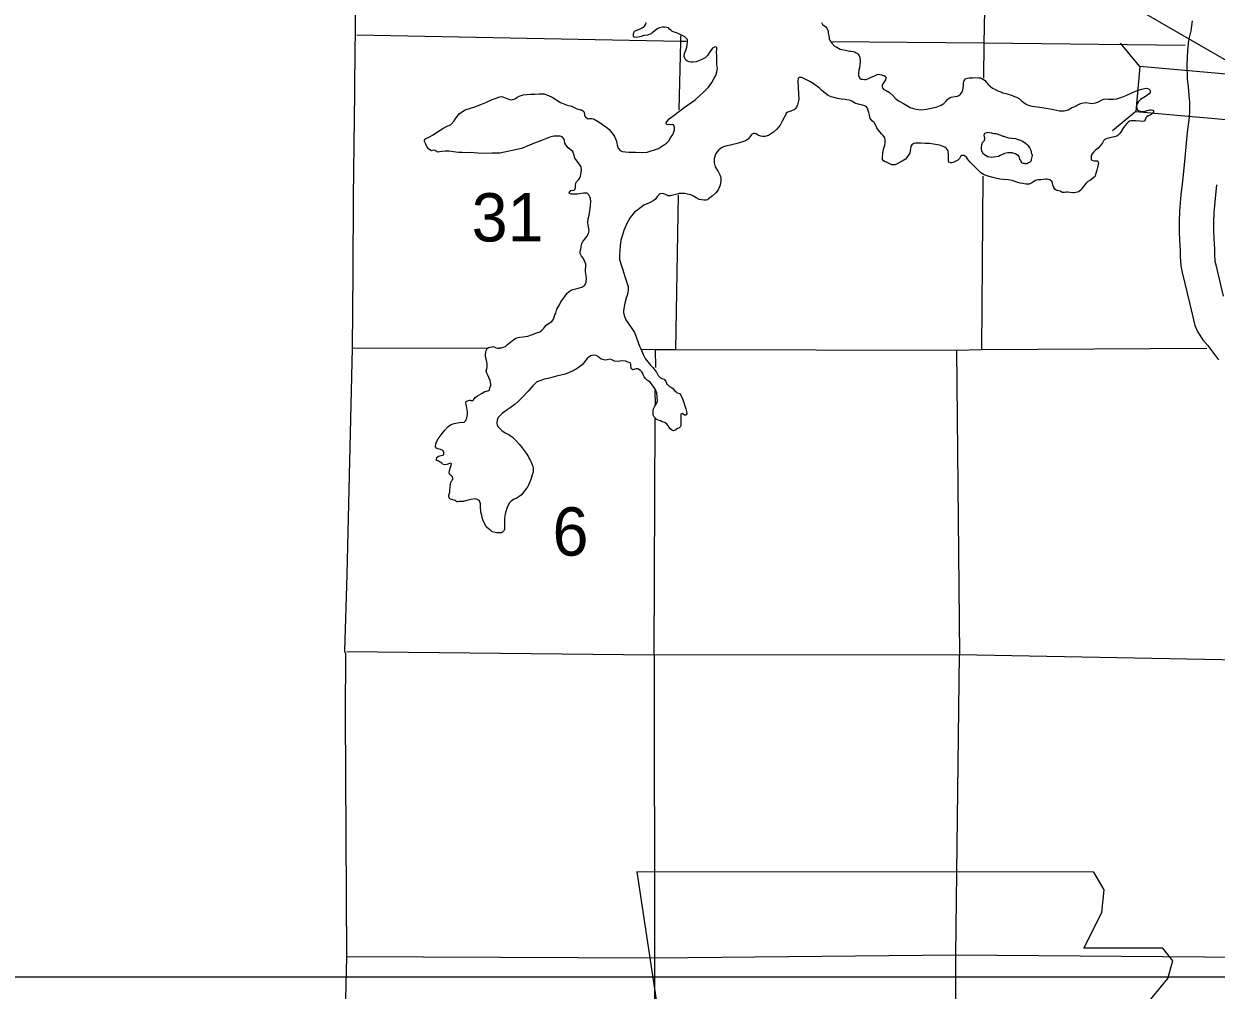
# Model space of a CAD drawing. Extents: x 369523 to 838377, y 495025 to 936819.
# Drawn here: x 569834 to 590682, y 591641 to 608549 of the extents above; entities that cross this region are included whole.
import ezdxf

# ---------------------------------------------------------------- set-up
doc = ezdxf.new("R2010")
doc.units = 0
for name, color, linetype in [('22', 7, 'Continuous'), ('Level 1', 7, 'Continuous'), ('Level 10', 7, 'Continuous'), ('Level 15', 7, 'Continuous'), ('Level 21', 7, 'Continuous'), ('Level 22', 7, 'Continuous'), ('Level 6', 7, 'Continuous'), ('SHET_Stamp-PE-Chief-Eng', 7, 'Continuous')]:
    doc.layers.add(name, color=color, linetype=linetype)

msp = doc.modelspace()

# ---------------------------------------------------------------- linework, layer by layer
at = {"layer": '22'}
msp.add_lwpolyline([(580555, 593710), (580954, 591045), (580777, 587004), (581132, 586782), (581798, 586782), (581798, 585361), (587394, 585361), (587660, 585938), (587571, 586871), (587704, 587937), (588193, 588780), (588504, 589402), (588948, 590068), (589214, 590779), (589436, 591356), (589836, 591845), (589925, 592155), (589747, 592377), (588371, 592377), (588681, 592999), (588726, 593399), (588542, 593706)], close=True, dxfattribs=at)
at = {"layer": 'Level 1'}
for points in [[(590263, 608600), (590237, 608426), (590201, 608263), (590180, 608079), (590171, 607835), (590178, 607583), (590192, 607450), (590207, 607302), (590216, 607177), (590216, 607162), (590217, 607019), (590211, 606917), (590175, 606655), (590131, 606139), (590093, 605795), (590067, 605554), (590040, 605279), (590038, 605085), (590038, 604921), (590043, 604760), (590046, 604671), (590051, 604583), (590054, 604481), (590063, 604316), (590090, 604195), (590224, 603646), (590310, 603271), (590359, 603153), (590452, 603022), (590534, 602918), (590637, 602789), (590724, 602667)], [(590690, 605730), (590664, 605493), (590640, 605247), (590638, 605080), (590638, 604931), (590643, 604780), (590646, 604697), (590651, 604608), (590654, 604506), (590659, 604398), (590674, 604331), (590807, 603785)]]:
    msp.add_lwpolyline(points, dxfattribs=at)
at = {"layer": 'Level 10'}
for points in [[(581424, 608142), (581434, 608180), (581439, 608226), (581439, 608263), (581433, 608283), (581423, 608294), (581392, 608322), (581356, 608336), (581298, 608365), (581244, 608391), (581206, 608403), (581163, 608422), (581145, 608436), (581123, 608456), (581105, 608476), (581079, 608487), (581039, 608493), (580999, 608493), (580949, 608480), (580917, 608468), (580822, 608389), (580800, 608372), (580740, 608352), (580694, 608347), (580672, 608345), (580628, 608327), (580576, 608316), (580542, 608308), (580506, 608315), (580494, 608333), (580494, 608349), (580494, 608375), (580503, 608408), (580513, 608418), (580525, 608426), (580569, 608446), (580609, 608461), (580647, 608479), (580688, 608508), (580708, 608540), (580716, 608572)], [(583779, 608569), (583797, 608539), (583815, 608527), (583841, 608507), (583857, 608495), (583873, 608475), (583896, 608422), (583898, 608391), (583913, 608307), (583915, 608285), (583928, 608259), (583960, 608208), (584007, 608160), (584049, 608140), (584109, 608107), (584139, 608099), (584203, 608086), (584245, 608078), (584277, 608073), (584302, 608069), (584334, 608065), (584358, 608057), (584386, 608044), (584408, 608028), (584420, 608016), (584440, 607988), (584451, 607962), (584457, 607882), (584452, 607834), (584446, 607778), (584437, 607735), (584431, 607703), (584427, 607669), (584430, 607647), (584440, 607613), (584456, 607589), (584474, 607583), (584500, 607580), (584536, 607574), (584564, 607576), (584614, 607597), (584650, 607613), (584694, 607634), (584732, 607652), (584750, 607660), (584776, 607665), (584800, 607661), (584830, 607655), (584844, 607651), (584864, 607647), (584878, 607642), (584894, 607632), (584902, 607624), (584906, 607618), (584910, 607608)], [(578432, 607242), (578454, 607260), (578492, 607285), (578562, 607306), (578694, 607315), (578770, 607318), (578844, 607324), (578906, 607325), (578928, 607323), (578978, 607304), (579072, 607263), (579217, 607170), (579332, 607123), (579412, 607106), (579494, 607066), (579565, 607045), (579585, 607041), (579599, 607039), (579625, 607014), (579629, 606996), (579640, 606950), (579644, 606934), (579654, 606922), (579688, 606890), (579696, 606888), (579704, 606888), (579724, 606890), (579746, 606891), (579764, 606891), (579804, 606881), (579879, 606840), (580028, 606735), (580068, 606697), (580137, 606610), (580159, 606578), (580196, 606498), (580204, 606458), (580211, 606428), (580223, 606374), (580260, 606334), (580296, 606317), (580410, 606306), (580530, 606301), (580658, 606298), (580734, 606305), (580932, 606365), (581003, 606416), (581069, 606461), (581112, 606501), (581140, 606552), (581183, 606610), (581197, 606657), (581210, 606693), (581208, 606733), (581204, 606751), (581196, 606779), (581169, 606787), (581144, 606780), (581127, 606782), (581107, 606786), (581085, 606784), (581069, 606794), (581065, 606804), (581065, 606818), (581075, 606834), (581118, 606886), (581226, 606970), (581381, 607085), (581575, 607220), (581714, 607345), (581805, 607442), (581864, 607523), (581906, 607596), (581931, 607642), (581951, 607706), (581960, 607769), (581953, 607839), (581952, 607923), (581950, 607993), (581947, 608055), (581949, 608097), (581952, 608131), (581944, 608141), (581930, 608145), (581908, 608143), (581875, 608121), (581829, 608056), (581788, 607997), (581746, 607955), (581678, 607916), (581591, 607885), (581529, 607879), (581497, 607878), (581469, 607886), (581439, 607896), (581408, 607915), (581390, 607947), (581382, 607975), (581387, 608032), (581407, 608088), (581424, 608142)], [(584583, 607073), (584565, 607105), (584537, 607113), (584501, 607127), (584425, 607144), (584364, 607163), (584322, 607189), (584288, 607209), (584196, 607224), (584128, 607233), (584060, 607245), (583997, 607258), (583951, 607274), (583899, 607297), (583851, 607329), (583784, 607386), (583746, 607422), (583635, 607505), (583579, 607538), (583498, 607582), (583436, 607609), (583390, 607609), (583376, 607592), (583370, 607548), (583375, 607442), (583381, 607322), (583386, 607226), (583361, 607129), (583345, 607091), (583323, 607059), (583311, 607049), (583246, 607018), (583194, 607005), (583164, 606987), (583152, 606949), (583129, 606912), (583095, 606846), (583056, 606773), (582999, 606707), (582941, 606654), (582854, 606597), (582792, 606576), (582748, 606576), (582720, 606584), (582688, 606595), (582664, 606607), (582637, 606621), (582613, 606631), (582591, 606628), (582559, 606612), (582534, 606576), (582500, 606533), (582453, 606501), (582381, 606476), (582327, 606459), (582281, 606451), (582231, 606436), (582189, 606428), (582127, 606415), (582067, 606397), (582032, 606380), (581988, 606342), (581935, 606277), (581905, 606195), (581902, 606116), (581921, 606048), (581972, 605967), (582004, 605909), (582019, 605861), (582021, 605807), (582010, 605725), (581977, 605644), (581933, 605590), (581872, 605531), (581808, 605486), (581786, 605472), (581765, 605466), (581723, 605463), (581685, 605467), (581644, 605476), (581590, 605502), (581544, 605536), (581496, 605555), (581441, 605569), (581391, 605580), (581331, 605581), (581291, 605579), (581257, 605569), (581158, 605546), (581140, 605541), (581124, 605537), (581094, 605541), (581074, 605551), (581043, 605567), (581025, 605576), (580995, 605580), (580963, 605576), (580943, 605562), (580914, 605531), (580884, 605489), (580852, 605458)], [(584910, 607608), (584908, 607596), (584899, 607568), (584855, 607499), (584843, 607471), (584842, 607449), (584846, 607431), (584870, 607401), (584898, 607389), (584969, 607348), (585031, 607294), (585078, 607243), (585130, 607203), (585213, 607154), (585273, 607118), (585329, 607087), (585390, 607067), (585436, 607058), (585528, 607045), (585620, 607058), (585698, 607075), (585789, 607089), (585875, 607124), (585919, 607153), (585956, 607189), (585984, 607222), (586012, 607246), (586044, 607264), (586118, 607277), (586160, 607280), (586184, 607294), (586211, 607320), (586247, 607367), (586258, 607421), (586264, 607475), (586265, 607517), (586271, 607537), (586285, 607566), (586301, 607586), (586327, 607598), (586364, 607604), (586426, 607605), (586472, 607609), (586533, 607606), (586561, 607602), (586587, 607591), (586641, 607555), (586663, 607525), (586702, 607482), (586728, 607458), (586772, 607424), (586825, 607397), (586865, 607377), (586933, 607350), (586951, 607344), (587003, 607332), (587088, 607305), (587156, 607276), (587192, 607264), (587244, 607236), (587275, 607209), (587321, 607171), (587359, 607141), (587397, 607124), (587462, 607108), (587550, 607095), (587632, 607086), (587712, 607075), (587838, 607050), (587942, 607025), (588027, 607024), (588096, 607042), (588154, 607077), (588224, 607110), (588301, 607147), (588335, 607161), (588391, 607174), (588481, 607159), (588513, 607157), (588573, 607166), (588627, 607186), (588675, 607213), (588713, 607231), (588743, 607235), (588799, 607230), (588841, 607228), (588889, 607231), (588945, 607239), (589034, 607264), (589118, 607301), (589210, 607342), (589271, 607369), (589341, 607392), (589385, 607404), (589431, 607417), (589467, 607421), (589479, 607419), (589501, 607411), (589509, 607405), (589523, 607394), (589527, 607384)], [(589527, 607384), (589529, 607368), (589526, 607345), (589508, 607323), (589472, 607293), (589446, 607277), (589389, 607242), (589361, 607222), (589323, 607189), (589305, 607163), (589290, 607129), (589290, 607091), (589298, 607073), (589307, 607045), (589331, 607027), (589395, 607017), (589441, 607022), (589461, 607026), (589477, 607032), (589501, 607039), (589523, 607041), (589541, 607041), (589547, 607041), (589571, 607037), (589585, 607033), (589587, 607031), (589589, 607019), (589585, 607003), (589565, 606979), (589547, 606963), (589510, 606946), (589494, 606938), (589470, 606924), (589454, 606906), (589446, 606886), (589438, 606868), (589421, 606845), (589401, 606837), (589347, 606845), (589276, 606850), (589236, 606853), (589194, 606853), (589165, 606843), (589145, 606828), (589121, 606802), (589062, 606733), (589020, 606667), (588999, 606631), (588977, 606604), (588947, 606584), (588903, 606569), (588819, 606553), (588775, 606542), (588734, 606522), (588712, 606501), (588694, 606465), (588661, 606419), (588619, 606374), (588575, 606338), (588542, 606309), (588514, 606275), (588498, 606245), (588494, 606229), (588495, 606201), (588499, 606177), (588507, 606161), (588551, 606153), (588589, 606151), (588609, 606150), (588615, 606146), (588621, 606128), (588622, 606118), (588616, 606065), (588608, 606033), (588595, 605989), (588572, 605911), (588564, 605883), (588550, 605864), (588484, 605816), (588439, 605787), (588405, 605755), (588362, 605704), (588330, 605662), (588314, 605638), (588292, 605619), (588255, 605603), (588197, 605592), (588177, 605592), (588129, 605598), (588088, 605601), (588064, 605601), (588032, 605599), (588009, 605596), (587998, 605598), (587972, 605610), (587954, 605620), (587926, 605626), (587900, 605631), (587884, 605639), (587864, 605657), (587844, 605683)], [(579708, 604882), (579717, 604924), (579711, 604970), (579700, 605028), (579694, 605072), (579703, 605136), (579717, 605202), (579728, 605279), (579743, 605369), (579746, 605439), (579740, 605491), (579728, 605521), (579711, 605557), (579681, 605583), (579617, 605586), (579515, 605571), (579497, 605571), (579453, 605567), (579405, 605566), (579373, 605580), (579371, 605592), (579396, 605632), (579416, 605636), (579436, 605635), (579456, 605637), (579468, 605651), (579478, 605685), (579482, 605727), (579493, 605778), (579505, 605792), (579529, 605812), (579552, 605840), (579568, 605881), (579585, 605981), (579576, 606047), (579524, 606123), (579469, 606196), (579448, 606264), (579434, 606312), (579389, 606350), (579353, 606377), (579309, 606429), (579296, 606461), (579286, 606505), (579274, 606537), (579249, 606569), (579209, 606582), (579103, 606581), (579033, 606565), (578886, 606505), (578748, 606454), (578535, 606369), (578351, 606329), (578154, 606287), (578024, 606284), (577834, 606282), (577642, 606298), (577574, 606293), (577500, 606295), (577432, 606296), (577345, 606311), (577269, 606318), (577207, 606320), (577145, 606313), (577103, 606309), (577079, 606305), (577061, 606310), (577025, 606334), (576989, 606340), (576963, 606327), (576913, 606357), (576895, 606381), (576880, 606405), (576860, 606443), (576840, 606489), (576839, 606513), (576859, 606535), (576925, 606570), (576992, 606606), (577066, 606657), (577159, 606718), (577213, 606747), (577301, 606786), (577358, 606849), (577386, 606899), (577449, 606978), (577548, 607041), (577722, 607099), (577823, 607138), (577909, 607175), (578025, 607224), (578076, 607245), (578154, 607271), (578190, 607278), (578220, 607266), (578282, 607245), (578323, 607227), (578359, 607219), (578379, 607222), (578409, 607232), (578432, 607242)], [(587844, 605683), (587829, 605723), (587821, 605759), (587807, 605791), (587774, 605817), (587728, 605832), (587696, 605830), (587664, 605823), (587618, 605821), (587568, 605820), (587522, 605808), (587461, 605767), (587413, 605745), (587355, 605742), (587301, 605752), (587253, 605763), (587195, 605781), (587118, 605810), (587050, 605819), (586962, 605824), (586898, 605832), (586824, 605851), (586752, 605866), (586695, 605884), (586623, 605907), (586567, 605939), (586524, 605984), (586454, 606050), (586409, 606099), (586381, 606129), (586349, 606165), (586332, 606187), (586314, 606213), (586298, 606229), (586270, 606244), (586236, 606246), (586210, 606228), (586192, 606192), (586167, 606163), (586129, 606145), (586095, 606130), (586079, 606124), (586057, 606118), (586037, 606118), (586023, 606122), (586009, 606130), (586003, 606150), (586002, 606176), (586000, 606254), (586001, 606272), (585999, 606298), (585995, 606324), (585969, 606366), (585936, 606389), (585906, 606401), (585842, 606423), (585772, 606440), (585672, 606455), (585596, 606454), (585518, 606463), (585474, 606463), (585426, 606462), (585396, 606452), (585358, 606430), (585342, 606403), (585333, 606335), (585323, 606285), (585270, 606204), (585248, 606180), (585193, 606143), (585145, 606121), (585095, 606096), (585061, 606084), (585045, 606082), (585025, 606082), (585009, 606083), (584985, 606093), (584951, 606113), (584919, 606127), (584897, 606136), (584868, 606152), (584850, 606172), (584848, 606212), (584851, 606278), (584868, 606357), (584888, 606427), (584897, 606473), (584893, 606525), (584887, 606553), (584858, 606597), (584832, 606625), (584779, 606686), (584751, 606726), (584734, 606768), (584702, 606820), (584672, 606844), (584631, 606891), (584619, 606949), (584608, 606995), (584598, 607033), (584583, 607073)], [(587177, 606534), (587117, 606544), (587101, 606543), (587057, 606547), (587021, 606559), (586967, 606576), (586959, 606578), (586933, 606590), (586906, 606602), (586882, 606609), (586872, 606611), (586834, 606621), (586804, 606625), (586780, 606630), (586760, 606634), (586746, 606636), (586718, 606640), (586688, 606645), (586670, 606643), (586650, 606635), (586628, 606621), (586624, 606615), (586620, 606601), (586623, 606571), (586629, 606555), (586633, 606531), (586625, 606513), (586623, 606503), (586613, 606488), (586604, 606476), (586590, 606464), (586582, 606452), (586578, 606426), (586576, 606392), (586575, 606354), (586581, 606328), (586605, 606288)], [(586605, 606288), (586630, 606264), (586658, 606242), (586662, 606242), (586684, 606229), (586696, 606225), (586716, 606221), (586750, 606215), (586830, 606228), (586874, 606236), (586906, 606251), (586942, 606265), (586986, 606286), (587037, 606296), (587071, 606297), (587107, 606295), (587142, 606287), (587172, 606278), (587212, 606250), (587230, 606228), (587236, 606202), (587243, 606182), (587261, 606158), (587267, 606140), (587281, 606122), (587283, 606120), (587293, 606116), (587309, 606111), (587323, 606109), (587337, 606105), (587375, 606107), (587385, 606113), (587399, 606125), (587425, 606128), (587435, 606140), (587451, 606160), (587455, 606174), (587466, 606220), (587472, 606246), (587456, 606290), (587453, 606308), (587439, 606346), (587423, 606380), (587406, 606410), (587346, 606454), (587288, 606495), (587263, 606505), (587191, 606528), (587177, 606534)], [(580852, 605458), (580775, 605416), (580673, 605376), (580624, 605334), (580572, 605295), (580514, 605251), (580433, 605162), (580370, 605043), (580323, 604930), (580294, 604835), (580273, 604761), (580260, 604663), (580253, 604580), (580248, 604512), (580252, 604428), (580281, 604332), (580310, 604242), (580343, 604126), (580370, 604040), (580372, 604032), (580391, 603985), (580399, 603955), (580398, 603898), (580392, 603844), (580385, 603804), (580363, 603748), (580340, 603663), (580328, 603605), (580317, 603525), (580320, 603495), (580328, 603445), (580359, 603369), (580454, 603235), (580509, 603148), (580548, 603054), (580601, 602906), (580622, 602860), (580665, 602765), (580696, 602693), (580742, 602633), (580791, 602577), (580831, 602538), (580898, 602456), (580928, 602396), (580953, 602369), (580967, 602357), (581009, 602339), (581029, 602331), (581062, 602291), (581064, 602281), (581076, 602245), (581088, 602240), (581126, 602204), (581159, 602184), (581175, 602172), (581211, 602133), (581239, 602111), (581260, 602091), (581296, 602081), (581320, 602051), (581355, 601978), (581410, 601810), (581419, 601764), (581425, 601726), (581423, 601718), (581419, 601710), (581405, 601700), (581383, 601701), (581365, 601719), (581349, 601729), (581329, 601723), (581321, 601713), (581324, 601675), (581321, 601568), (581319, 601520), (581313, 601502), (581299, 601484), (581286, 601474), (581266, 601466), (581240, 601453), (581232, 601445), (581216, 601433), (581194, 601429), (581178, 601431), (581160, 601445), (581136, 601464), (581117, 601494), (581085, 601536), (581041, 601574), (580996, 601587), (580966, 601601), (580924, 601615), (580892, 601632), (580876, 601648), (580850, 601676), (580837, 601702), (580835, 601742), (580839, 601778), (580846, 601810), (580868, 601857), (580878, 601875)], [(577358, 601557), (577446, 601572), (577532, 601581), (577563, 601611), (577581, 601653), (577594, 601721), (577590, 601761), (577579, 601828), (577575, 601866), (577562, 601920), (577568, 601938), (577590, 601952), (577628, 601964), (577636, 601962), (577658, 601959), (577678, 601961), (577696, 601971), (577724, 602009), (577769, 602042), (577849, 602089), (577897, 602117), (577921, 602122), (577958, 602134), (577974, 602146), (577984, 602178), (578000, 602219), (577999, 602245), (577989, 602309), (577964, 602359), (577940, 602414), (577927, 602436), (577919, 602472), (577927, 602513), (577934, 602551), (577936, 602597), (577930, 602637), (577917, 602685), (577905, 602729), (577904, 602771), (577910, 602797), (577918, 602835), (577931, 602855), (577957, 602884), (577979, 602890), (578021, 602900), (578041, 602901), (578059, 602895), (578095, 602881), (578123, 602875), (578145, 602876), (578159, 602878), (578187, 602880), (578215, 602890), (578255, 602905), (578293, 602939), (578346, 602978), (578374, 603000), (578402, 603024), (578432, 603043), (578454, 603055), (578503, 603068), (578563, 603070), (578645, 603083), (578713, 603106), (578785, 603139), (578857, 603161), (578890, 603190), (578924, 603224), (578969, 603279), (579005, 603303), (579065, 603338), (579094, 603380), (579118, 603455), (579133, 603487), (579153, 603555), (579198, 603630), (579226, 603682), (579265, 603735), (579304, 603797), (579336, 603834), (579390, 603882), (579433, 603901), (579485, 603913), (579551, 603930), (579593, 603942), (579641, 603977), (579666, 604029), (579673, 604106), (579652, 604212), (579661, 604346), (579620, 604440), (579586, 604486), (579559, 604529), (579561, 604568), (579575, 604604), (579578, 604642), (579582, 604688), (579603, 604730), (579637, 604773), (579676, 604829), (579708, 604882)], [(580878, 601875), (580895, 601905), (580913, 601947), (580910, 602025), (580900, 602085), (580877, 602149), (580820, 602231), (580808, 602249), (580788, 602279), (580741, 602310), (580709, 602336), (580681, 602370), (580666, 602398), (580656, 602430), (580640, 602458), (580618, 602481), (580589, 602503), (580569, 602511), (580543, 602515), (580517, 602504), (580505, 602500), (580485, 602496), (580469, 602506), (580461, 602514), (580455, 602532), (580449, 602570), (580448, 602596), (580434, 602616), (580396, 602630), (580360, 602645), (580288, 602652), (580256, 602646), (580220, 602640), (580162, 602649), (580114, 602671), (580086, 602681), (580036, 602668), (579996, 602666), (579929, 602681), (579895, 602711), (579879, 602725), (579865, 602734), (579833, 602744), (579787, 602750), (579741, 602739), (579685, 602695), (579598, 602581), (579511, 602516), (579441, 602476), (579302, 602420), (579148, 602384), (579025, 602351), (578935, 602330), (578841, 602297), (578799, 602277), (578736, 602216), (578651, 602121), (578554, 602016), (578486, 601947), (578427, 601892), (578340, 601829), (578286, 601797), (578206, 601736), (578179, 601711), (578145, 601681), (578127, 601659), (578110, 601616), (578104, 601562), (578112, 601530), (578123, 601504), (578149, 601472), (578189, 601433), (578250, 601395), (578316, 601362), (578377, 601314), (578433, 601263), (578494, 601193), (578548, 601130), (578615, 601034), (578656, 600970), (578672, 600943), (578689, 600915), (578705, 600881), (578715, 600853), (578732, 600805), (578738, 600781), (578739, 600707), (578721, 600658), (578696, 600576), (578686, 600546), (578651, 600467), (578647, 600455), (578629, 600429), (578538, 600308), (578493, 600279), (578443, 600245), (578407, 600232), (578361, 600200), (578322, 600161), (578283, 600087), (578255, 599998)], [(578255, 599998), (578250, 599972), (578238, 599900), (578239, 599844), (578239, 599832), (578238, 599758), (578236, 599701), (578225, 599679), (578201, 599653), (578183, 599645), (578135, 599640), (578103, 599642), (578077, 599648), (578025, 599659), (577992, 599687), (577960, 599713), (577920, 599746), (577899, 599788), (577865, 599854), (577848, 599912), (577840, 599952), (577825, 600002), (577825, 600036), (577821, 600076), (577820, 600108), (577818, 600132), (577816, 600150), (577806, 600184), (577799, 600200), (577783, 600216), (577759, 600226), (577725, 600235), (577651, 600225), (577577, 600206), (577521, 600193), (577491, 600189), (577447, 600189), (577421, 600188), (577405, 600188), (577375, 600206), (577293, 600229), (577281, 600243), (577271, 600259), (577265, 600275), (577266, 600303), (577284, 600357), (577285, 600387), (577289, 600446), (577296, 600492), (577302, 600522), (577320, 600556), (577330, 600568), (577337, 600588), (577333, 600602), (577329, 600624), (577313, 600640), (577295, 600652), (577279, 600668), (577270, 600696), (577282, 600750), (577295, 600790), (577305, 600821), (577307, 600831), (577309, 600847), (577309, 600849), (577305, 600857), (577287, 600860), (577249, 600846), (577229, 600838), (577191, 600835), (577161, 600843), (577143, 600861), (577115, 600881), (577082, 600896), (577062, 600906), (577050, 600910), (577048, 600928), (577056, 600962), (577082, 600985), (577107, 600991), (577129, 600997), (577157, 600999), (577171, 601006), (577177, 601020), (577179, 601032), (577179, 601048), (577167, 601076), (577159, 601082), (577118, 601101), (577072, 601111), (577048, 601125), (577030, 601145), (577030, 601159), (577035, 601197), (577051, 601233), (577079, 601289), (577148, 601378), (577195, 601437), (577247, 601497), (577296, 601532), (577358, 601557)]]:
    msp.add_lwpolyline(points, dxfattribs=at)
at = {"layer": 'Level 15'}
for points in [[(575576, 602871), (577957, 602882)], [(580640, 602854), (580874, 602851), (581232, 602852), (586141, 602840), (586577, 602848), (590518, 602873)]]:
    msp.add_lwpolyline(points, dxfattribs=at)
at = {"layer": 'Level 21'}
for p, q in [((589346, 607803), (589007, 608208)), ((589277, 607014), (588872, 606676))]:
    msp.add_line(p, q, dxfattribs=at)
msp.add_lwpolyline([(591713, 607594), (589346, 607803), (589277, 607014), (591643, 606805)], close=True, dxfattribs=at)
at = {"layer": 'Level 22'}
for points in [[(586667, 610523), (586619, 608208), (586615, 607599)], [(581415, 608242), (581317, 608241), (575655, 608351)], [(581293, 607042), (581323, 608231), (581324, 608340)], [(590142, 608172), (586619, 608208), (583942, 608232)], [(586601, 605883), (586577, 602848)], [(581232, 602852), (581278, 605549)], [(580874, 602851), (580879, 602538)], [(586141, 602840), (586193, 597512)], [(580876, 601879), (580871, 602141)], [(580858, 597511), (580872, 601650)], [(575479, 597565), (580858, 597511), (586193, 597512), (591395, 597414), (592231, 597435)], [(580858, 597511), (580863, 592205), (580846, 586878), (580805, 581651), (580764, 576264), (580754, 575409)], [(585986, 572369), (586083, 576346), (586119, 581651), (586131, 586979), (586129, 592262), (586193, 597512)], [(575475, 592233), (580863, 592205), (586129, 592262), (591203, 592219)]]:
    msp.add_lwpolyline(points, dxfattribs=at)
at = {"layer": 'Level 6'}
for points in [[(575684, 615881), (575641, 613615), (575637, 613453), (575646, 612071), (575632, 609512), (575625, 608329), (575621, 608162), (575618, 607340), (575591, 605521), (575587, 604195), (575576, 602871), (575480, 598915), (575439, 597575), (575456, 597531), (575455, 596456)], [(575455, 596456), (575475, 592233), (575354, 586966), (575366, 586815), (575282, 581620), (575279, 581563), (575161, 576318), (575084, 572254)]]:
    msp.add_lwpolyline(points, dxfattribs=at)
at = {"layer": 'SHET_Stamp-PE-Chief-Eng'}
for points in [[(570585, 619616), (618650, 591866)], [(618650, 591866), (567033, 591866)]]:
    msp.add_lwpolyline(points, dxfattribs=at)

# ---------------------------------------------------------------- texts
at = {"layer": 'Level 22'}
for s, height, p in [('31', 844.8, (577664, 604741)), ('6', 845, (579078, 599244))]:
    msp.add_text(s, height=height, dxfattribs=at).set_placement(p)

doc.saveas('drawing.dxf')
